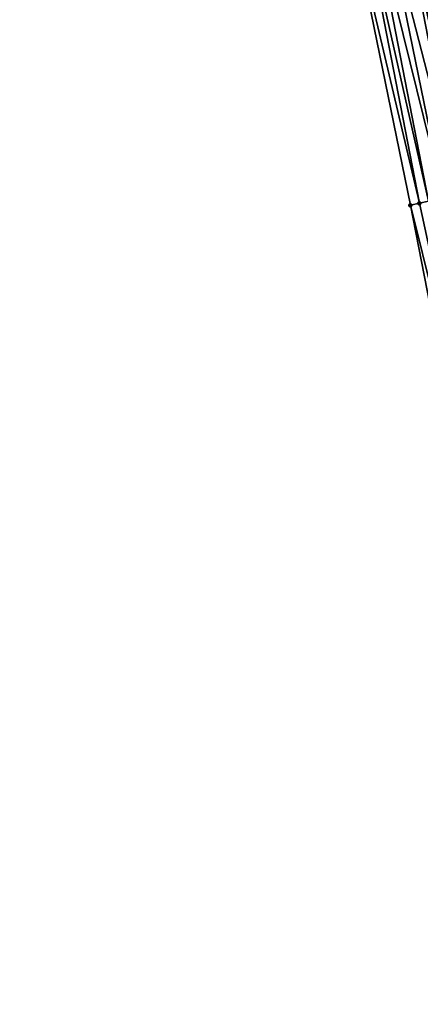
# Model space of a CAD drawing. Header units: feet. Extents: x 2004186 to 2014793, y 836912 to 864902.
# Tile 358 of 974: x 2010559 to 2010585, y 847116 to 847180. Entities that reach past the tile are written whole.
import ezdxf

# ---------------------------------------------------------------- set-up
doc = ezdxf.new("R2010")
doc.units = ezdxf.units.FT
doc.header["$LTSCALE"] = 100
doc.header["$MEASUREMENT"] = 0
doc.layers.add('I-77 SB_MM21-27-Surface-Border', color=7, linetype='Continuous')
doc.layers.add('I-77 SB_MM21-27-Surface-TIN', color=7, linetype='Continuous')
doc.layers.add('Road Shots', color=4, linetype='Continuous', lineweight=200)
doc.layers.add('Road X-Section', color=30, linetype='Continuous', lineweight=13)

msp = doc.modelspace()

# ---------------------------------------------------------------- linework, layer by layer
at = {"layer": 'I-77 SB_MM21-27-Surface-Border', "color": 3, "linetype": 'ByBlock', "lineweight": -2}
msp.add_polyline3d([(2010623.863398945, 846973.4784115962, 433.6356946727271), (2010621.729653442, 846993.4284968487, 433.7041223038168), (2010615.948641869, 847012.1900950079, 433.628943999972), (2010612.529134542, 847031.9047385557, 433.6583332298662), (2010608.521796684, 847051.4991520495, 433.6235450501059), (2010604.318515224, 847071.0534893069, 433.5741984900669), (2010600.557156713, 847090.3744989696, 433.5612475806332), (2010596.352529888, 847109.9275174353, 433.5317278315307), (2010592.147901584, 847129.480542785, 433.5134717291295), (2010587.94327389, 847149.0335652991, 433.4905857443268), (2010584.173862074, 847168.3541448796, 433.4992467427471), (2010580.160164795, 847187.9514106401, 433.4996007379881), (2010576.536649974, 847207.6367539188, 433.5000388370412), (2010572.522958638, 847227.2339933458, 433.4896062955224), (2010568.752507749, 847246.4408045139, 433.4700946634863), (2010564.444075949, 847265.9753165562, 433.4409948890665), (2010558.774834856, 847285.1808938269, 433.3625969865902)], dxfattribs=at)
at = {"layer": 'I-77 SB_MM21-27-Surface-TIN', "color": 128, "linetype": 'ByBlock', "lineweight": -2}
for points in [[(2010583.47662749, 847188.7004602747, 433.6587964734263), (2010582.306112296, 847188.4360851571, 433.6007203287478), (2010587.295239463, 847169.0591295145, 433.6477571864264)], [(2010583.671714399, 847188.7445181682, 433.6665994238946), (2010583.47662749, 847188.7004602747, 433.6587964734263), (2010588.075582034, 847169.2353835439, 433.6880771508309)], [(2010583.47662749, 847188.7004602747, 433.6587964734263), (2010587.880496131, 847169.1913211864, 433.6784635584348), (2010588.075582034, 847169.2353835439, 433.6880771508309)], [(2010583.47662749, 847188.7004602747, 433.6587964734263), (2010587.295239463, 847169.0591295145, 433.6477571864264), (2010587.880496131, 847169.1913211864, 433.6784635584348)], [(2010584.061891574, 847188.8326190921, 433.6761770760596), (2010583.671714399, 847188.7445181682, 433.6665994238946), (2010588.465755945, 847169.3234989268, 433.7035193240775)], [(2010583.671714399, 847188.7445181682, 433.6665994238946), (2010588.075582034, 847169.2353835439, 433.6880771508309), (2010588.465755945, 847169.3234989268, 433.7035193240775)], [(2010584.256979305, 847188.8766733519, 433.6825062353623), (2010584.061891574, 847188.8326190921, 433.6761770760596), (2010588.465755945, 847169.3234989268, 433.7035193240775)], [(2010584.452065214, 847188.9207356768, 433.6921066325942), (2010584.256979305, 847188.8766733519, 433.6825062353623), (2010588.855927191, 847169.4116261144, 433.7237494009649)], [(2010584.256979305, 847188.8766733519, 433.6825062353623), (2010588.465755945, 847169.3234989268, 433.7035193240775), (2010588.855927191, 847169.4116261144, 433.7237494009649)], [(2010584.842233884, 847189.0088742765, 433.7169654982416), (2010584.452065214, 847188.9207356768, 433.6921066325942), (2010588.855927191, 847169.4116261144, 433.7237494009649)], [(2010580.94050852, 847188.1276595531, 433.5378454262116), (2010580.160164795, 847187.9514106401, 433.4996007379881), (2010584.759120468, 847168.4863289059, 433.526852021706)], [(2010580.160164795, 847187.9514106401, 433.4996007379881), (2010584.173862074, 847168.3541448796, 433.4992467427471), (2010584.759120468, 847168.4863289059, 433.526852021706)], [(2010581.525766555, 847188.2598451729, 433.5660970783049), (2010580.94050852, 847188.1276595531, 433.5378454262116), (2010585.344376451, 847168.6185236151, 433.55879022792)], [(2010580.94050852, 847188.1276595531, 433.5378454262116), (2010584.759120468, 847168.4863289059, 433.526852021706), (2010585.344376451, 847168.6185236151, 433.55879022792)], [(2010582.306112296, 847188.4360851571, 433.6007203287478), (2010581.525766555, 847188.2598451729, 433.5660970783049), (2010586.319809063, 847168.8388216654, 433.6012864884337)], [(2010581.525766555, 847188.2598451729, 433.5660970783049), (2010585.344376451, 847168.6185236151, 433.55879022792), (2010586.319809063, 847168.8388216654, 433.6012864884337)], [(2010582.306112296, 847188.4360851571, 433.6007203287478), (2010586.319809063, 847168.8388216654, 433.6012864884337), (2010587.295239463, 847169.0591295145, 433.6477571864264)], [(2010585.344376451, 847168.6185236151, 433.55879022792), (2010584.759120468, 847168.4863289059, 433.526852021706), (2010588.920918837, 847149.2438278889, 433.541353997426)], [(2010584.759120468, 847168.4863289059, 433.526852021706), (2010584.173862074, 847168.3541448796, 433.4992467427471), (2010588.920918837, 847149.2438278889, 433.541353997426)], [(2010584.173862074, 847168.3541448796, 433.4992467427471), (2010587.94327389, 847149.0335652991, 433.4905857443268), (2010588.920918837, 847149.2438278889, 433.541353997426)]]:
    msp.add_3dface(points, dxfattribs=at)
at = {"layer": 'Road Shots', "lineweight": 100}
for p in [(2010584.173862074, 847168.3541448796, 433.4992467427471), (2010584.759120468, 847168.4863289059, 433.526852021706)]:
    msp.add_point(p, dxfattribs=at)
at = {"layer": 'Road X-Section', "extrusion": (0.2201925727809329, -0.9754531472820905, 0.002527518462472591), "elevation": -383656.2396157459, "flags": 128}
msp.add_lwpolyline([(2147777.70013541, 1403.201957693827), (2147778.300135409, 1403.229563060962), (2147778.90013541, 1403.261501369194), (2147779.90013541, 1403.303997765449), (2147780.90013541, 1403.350468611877), (2147781.50013541, 1403.381175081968), (2147781.700135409, 1403.390788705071), (2147782.100135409, 1403.406230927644), (2147782.50013541, 1403.426461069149), (2147783.100135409, 1403.459904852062), (2147783.50013541, 1403.477614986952), (2147783.700135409, 1403.483190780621), (2147783.90013541, 1403.485822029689), (2147784.100135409, 1403.494517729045), (2147784.700135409, 1403.529847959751), (2147785.100135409, 1403.549086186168), (2147785.700135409, 1403.582490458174), (2147786.700135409, 1403.623628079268), (2147787.300135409, 1403.643738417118), (2147789.10013541, 1403.71952171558), (2147790.100135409, 1403.754873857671), (2147790.700135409, 1403.772473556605), (2147791.300135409, 1403.79610146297), (2147791.90013541, 1403.825883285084), (2147792.50013541, 1403.855684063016), (2147793.100135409, 1403.879363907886), (2147794.10013541, 1403.908179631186), (2147794.700135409, 1403.930405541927), (2147794.90013541, 1403.939700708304), (2147795.300135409, 1403.962215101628), (2147795.50013541, 1403.971109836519), (2147795.900135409, 1403.980968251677), (2147796.10013541, 1403.988816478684), (2147796.70013541, 1404.024218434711), (2147797.300135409, 1404.0537264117), (2147797.700135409, 1404.069288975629), (2147799.300135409, 1404.117551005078), (2147799.90013541, 1404.141666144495), (2147800.900135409, 1404.174734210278), (2147801.50013541, 1404.195418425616), (2147802.50013541, 1404.236811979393), (2147803.90013541, 1404.282599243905), (2147804.90013541, 1404.316213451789), (2147805.700135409, 1404.344662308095), (2147806.300135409, 1404.369870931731), (2147807.300135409, 1404.416979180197), (2147807.70013541, 1404.431546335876), (2147808.300135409, 1404.447128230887), (2147808.900135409, 1404.464603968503), (2147809.900135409, 1404.504927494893), (2147811.100135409, 1404.549552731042), (2147812.100135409, 1404.587828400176), (2147812.700135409, 1404.611628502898), (2147813.90013541, 1404.655023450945), (2147814.500135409, 1404.682119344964), (2147815.100135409, 1404.703597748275), (2147815.700135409, 1404.724530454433), (2147817.500135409, 1404.790263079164), (2147818.500135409, 1404.824398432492), (2147819.30013541, 1404.847028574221), (2147819.500135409, 1404.85020266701), (2147819.90013541, 1404.866182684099), (2147820.10013541, 1404.872393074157), (2147820.300135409, 1404.874101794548), (2147820.50013541, 1404.883213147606), (2147820.700135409, 1404.898878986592), (2147820.90013541, 1404.91685528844), (2147821.100135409, 1404.932108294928), (2147821.90013541, 1404.966250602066), (2147822.300135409, 1404.979988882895), (2147822.70013541, 1404.990252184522), (2147822.90013541, 1404.997185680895), (2147823.300135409, 1405.014068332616), (2147825.300135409, 1405.074873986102), (2147825.700135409, 1405.087934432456), (2147825.90013541, 1405.092891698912), (2147826.300135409, 1405.112817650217), (2147826.50013541, 1405.117456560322), (2147826.700135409, 1405.117053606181), (2147826.90013541, 1405.118804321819), (2147827.300135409, 1405.128151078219), (2147827.90013541, 1405.150913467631)], dxfattribs=at)

doc.saveas('drawing.dxf')
